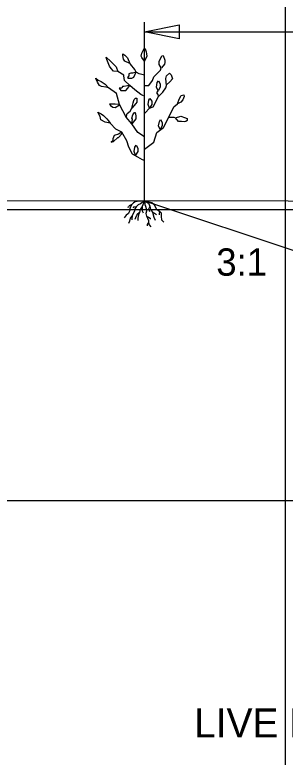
# Model space of a CAD drawing. Extents: x 1578769 to 1579225, y 724002 to 724828.
# Drawn here: x 1578835.39 to 1578840.03, y 724397.74 to 724410.5 of the extents above; entities that cross this region are included whole.
import ezdxf

# ---------------------------------------------------------------- set-up
doc = ezdxf.new("R2010")
doc.units = 0
for name, color, linetype in [('1', 7, 'Continuous'), ('Old_Level_41', 7, 'Continuous'), ('R_Exist Surface', 7, 'Continuous'), ('R_Fin Surface', 7, 'Continuous')]:
    doc.layers.add(name, color=color, linetype=linetype)

msp = doc.modelspace()

# ---------------------------------------------------------------- linework, layer by layer
at = {"layer": '1'}
for p, q in [((1578837.614, 724407.297), (1578837.614, 724410.37)), ((1578837.614, 724410.203), (1578848.492, 724410.203)), ((1578837.614, 724407.297), (1578837.614, 724409.697)), ((1578837.619, 724407.292), (1578837.621, 724407.296))]:
    msp.add_line(p, q, dxfattribs=at)
for points in [[(1578838.214, 724410.083), (1578837.614, 724410.203), (1578838.214, 724410.323)], [(1578837.614, 724409.697), (1578837.57, 724409.76), (1578837.557, 724409.786), (1578837.57, 724409.836), (1578837.583, 724409.861), (1578837.608, 724409.918), (1578837.627, 724409.912), (1578837.646, 724409.861), (1578837.652, 724409.824), (1578837.658, 724409.786)], [(1578837.362, 724409.659), (1578837.28, 724409.697), (1578837.254, 724409.735), (1578837.242, 724409.798), (1578837.242, 724409.824), (1578837.28, 724409.805), (1578837.324, 724409.754)], [(1578837.16, 724409.52), (1578837.084, 724409.527), (1578837.04, 724409.571), (1578837.015, 724409.615), (1578836.97, 724409.729), (1578836.958, 724409.767), (1578837.034, 724409.697), (1578837.078, 724409.653), (1578837.128, 724409.603)], [(1578837.475, 724409.508), (1578837.407, 724409.493), (1578837.378, 724409.493), (1578837.349, 724409.484), (1578837.349, 724409.445), (1578837.321, 724409.417), (1578837.34, 724409.407), (1578837.397, 724409.407), (1578837.435, 724409.426), (1578837.454, 724409.474)], [(1578837.362, 724409.28), (1578837.321, 724409.273), (1578837.263, 724409.264), (1578837.235, 724409.264), (1578837.225, 724409.235), (1578837.178, 724409.235), (1578837.206, 724409.197), (1578837.244, 724409.197), (1578837.292, 724409.197), (1578837.33, 724409.235)], [(1578837.4, 724408.889), (1578837.418, 724408.984), (1578837.431, 724409.021), (1578837.437, 724409.04), (1578837.463, 724409.066), (1578837.482, 724409.066), (1578837.482, 724408.996), (1578837.469, 724408.971)], [(1578837.025, 724408.633), (1578836.939, 724408.652), (1578836.863, 724408.691), (1578836.853, 724408.748), (1578836.815, 724408.824), (1578836.872, 724408.796), (1578836.91, 724408.767), (1578836.968, 724408.71), (1578836.996, 724408.672)], [(1578837.4, 724408.624), (1578837.407, 724408.7), (1578837.397, 724408.719), (1578837.416, 724408.777), (1578837.445, 724408.815), (1578837.454, 724408.815), (1578837.464, 724408.758), (1578837.464, 724408.71)], [(1578837.225, 724408.48), (1578837.168, 724408.442), (1578837.092, 724408.423), (1578837.073, 724408.366), (1578837.073, 724408.328), (1578837.044, 724408.309), (1578837.082, 724408.318), (1578837.158, 724408.385), (1578837.168, 724408.385), (1578837.225, 724408.452)]]:
    msp.add_lwpolyline(points, close=True, dxfattribs=at)
for points in [[(1578837.901, 724409.584), (1578837.87, 724409.64), (1578837.87, 724409.697), (1578837.889, 724409.741), (1578837.914, 724409.792), (1578837.939, 724409.798), (1578837.964, 724409.716), (1578837.964, 724409.678), (1578837.958, 724409.647), (1578837.908, 724409.584)], [(1578837.614, 724409.457), (1578837.526, 724409.483), (1578837.475, 724409.508), (1578837.45, 724409.558), (1578837.374, 724409.647), (1578837.362, 724409.659)], [(1578837.614, 724409.28), (1578837.69, 724409.28), (1578837.753, 724409.369), (1578837.778, 724409.432), (1578837.892, 724409.546), (1578837.904, 724409.584)], [(1578836.996, 724409.243), (1578836.951, 724409.255), (1578836.876, 724409.262), (1578836.844, 724409.28), (1578836.806, 724409.337), (1578836.781, 724409.4), (1578836.781, 724409.407), (1578836.819, 724409.375), (1578836.869, 724409.35), (1578836.939, 724409.306), (1578836.996, 724409.243)], [(1578837.601, 724409.104), (1578837.551, 724409.129), (1578837.45, 724409.205), (1578837.362, 724409.28), (1578837.273, 724409.369), (1578837.261, 724409.445), (1578837.261, 724409.457), (1578837.16, 724409.52)], [(1578837.993, 724409.28), (1578837.98, 724409.4), (1578837.993, 724409.445), (1578838.043, 724409.495), (1578838.075, 724409.464), (1578838.094, 724409.394), (1578838.05, 724409.344), (1578837.993, 724409.293)], [(1578837.614, 724408.813), (1578837.627, 724408.813), (1578837.702, 724408.889), (1578837.766, 724408.914), (1578837.854, 724409.091), (1578837.93, 724409.167), (1578837.98, 724409.243), (1578837.993, 724409.28)], [(1578837.848, 724409.192), (1578837.822, 724409.255), (1578837.835, 724409.331), (1578837.854, 724409.363), (1578837.886, 724409.312), (1578837.886, 724409.255), (1578837.848, 724409.192)], [(1578837.614, 724408.396), (1578837.501, 724408.472), (1578837.4, 724408.624), (1578837.299, 724408.737), (1578837.185, 724408.952), (1578837.134, 724409.141), (1578836.996, 724409.243)], [(1578837.854, 724409.091), (1578837.848, 724409.129), (1578837.829, 724409.154), (1578837.848, 724409.192)], [(1578837.702, 724408.889), (1578837.677, 724408.952), (1578837.69, 724409.028), (1578837.709, 724409.059), (1578837.74, 724409.009), (1578837.74, 724408.952), (1578837.702, 724408.889)], [(1578838.182, 724408.965), (1578838.214, 724409.047), (1578838.245, 724409.11), (1578838.289, 724409.123), (1578838.296, 724409.091), (1578838.277, 724409.034), (1578838.239, 724408.996), (1578838.182, 724408.965)], [(1578837.185, 724408.952), (1578837.111, 724408.958), (1578837.053, 724408.958), (1578837.015, 724408.958), (1578837.034, 724408.939), (1578837.073, 724408.91), (1578837.111, 724408.901), (1578837.187, 724408.949)], [(1578837.614, 724408.188), (1578837.778, 724408.308), (1578837.829, 724408.472), (1578837.942, 724408.56), (1578838.031, 724408.737), (1578838.119, 724408.914), (1578838.182, 724408.965)], [(1578837.299, 724408.737), (1578837.318, 724408.8), (1578837.368, 724408.838), (1578837.4, 724408.889)], [(1578837.883, 724408.523), (1578837.858, 724408.586), (1578837.871, 724408.662), (1578837.89, 724408.694), (1578837.921, 724408.643), (1578837.921, 724408.586), (1578837.883, 724408.523)], [(1578838.031, 724408.737), (1578838.094, 724408.737), (1578838.119, 724408.737), (1578838.151, 724408.725)], [(1578838.151, 724408.725), (1578838.239, 724408.756), (1578838.302, 724408.731), (1578838.346, 724408.712), (1578838.346, 724408.68), (1578838.327, 724408.661), (1578838.296, 724408.655), (1578838.252, 724408.661), (1578838.201, 724408.661), (1578838.151, 724408.725)], [(1578837.617, 724407.993), (1578837.579, 724408.003), (1578837.502, 724408.051), (1578837.407, 724408.098), (1578837.349, 724408.223), (1578837.311, 724408.328), (1578837.225, 724408.48), (1578837.12, 724408.528), (1578837.025, 724408.633), (1578837.025, 724408.633)], [(1578837.463, 724408.084), (1578837.438, 724408.147), (1578837.451, 724408.223), (1578837.47, 724408.254), (1578837.501, 724408.204), (1578837.501, 724408.147), (1578837.463, 724408.084)], [(1578837.614, 724407.297), (1578837.563, 724407.292), (1578837.547, 724407.295), (1578837.489, 724407.288), (1578837.454, 724407.28), (1578837.427, 724407.264), (1578837.396, 724407.233), (1578837.373, 724407.198), (1578837.365, 724407.163), (1578837.365, 724407.132), (1578837.349, 724407.097), (1578837.338, 724407.082), (1578837.299, 724407.055), (1578837.264, 724407.008)], [(1578837.396, 724407.233), (1578837.353, 724407.214), (1578837.338, 724407.191), (1578837.326, 724407.183)], [(1578837.614, 724407.297), (1578837.547, 724407.249), (1578837.508, 724407.229), (1578837.47, 724407.198), (1578837.45, 724407.16), (1578837.442, 724407.128), (1578837.404, 724407.043), (1578837.369, 724407), (1578837.357, 724406.95), (1578837.342, 724406.907)], [(1578837.614, 724407.297), (1578837.574, 724407.202), (1578837.539, 724407.148), (1578837.528, 724407.097), (1578837.512, 724407.059), (1578837.501, 724407), (1578837.501, 724406.961)], [(1578837.614, 724407.297), (1578837.698, 724407.281), (1578837.741, 724407.268), (1578837.768, 724407.249), (1578837.795, 724407.21), (1578837.815, 724407.163), (1578837.881, 724407.117), (1578837.904, 724407.09), (1578837.904, 724407.031), (1578837.908, 724406.973), (1578837.947, 724406.934)], [(1578837.614, 724407.297), (1578837.683, 724407.26), (1578837.706, 724407.206), (1578837.718, 724407.152), (1578837.753, 724407.105), (1578837.776, 724407.02), (1578837.799, 724406.969)], [(1578837.614, 724407.297), (1578837.621, 724407.233), (1578837.633, 724407.206), (1578837.644, 724407.167), (1578837.652, 724407.152), (1578837.652, 724407.121), (1578837.64, 724407.082), (1578837.652, 724407.035), (1578837.667, 724407), (1578837.687, 724406.961), (1578837.687, 724406.927), (1578837.698, 724406.884), (1578837.722, 724406.849)], [(1578837.47, 724407.198), (1578837.427, 724407.191), (1578837.423, 724407.175)], [(1578837.574, 724407.202), (1578837.574, 724407.148), (1578837.578, 724407.125), (1578837.59, 724407.093)], [(1578837.706, 724407.206), (1578837.695, 724407.175), (1578837.683, 724407.16), (1578837.702, 724407.113)], [(1578837.881, 724407.117), (1578837.869, 724407.078), (1578837.865, 724407.059)], [(1578837.404, 724407.043), (1578837.396, 724406.989), (1578837.4, 724406.973)], [(1578837.528, 724407.097), (1578837.481, 724407.059), (1578837.477, 724407.039), (1578837.47, 724407.035), (1578837.45, 724406.977)], [(1578837.652, 724407.035), (1578837.687, 724407.02), (1578837.71, 724407), (1578837.714, 724406.985)], [(1578837.753, 724407.105), (1578837.788, 724407.086), (1578837.807, 724407.074), (1578837.819, 724407.062)], [(1578837.687, 724406.927), (1578837.66, 724406.892), (1578837.664, 724406.868)]]:
    msp.add_lwpolyline(points, dxfattribs=at)
at = {"layer": 'Old_Level_41'}
msp.add_line((1578840.032, 724417.146), (1578840.032, 724387.146), dxfattribs=at)
for points in [[(1578940.032, 724407.146), (1578820.032, 724407.146)], [(1578820.032, 724402.146), (1578940.032, 724402.146)]]:
    msp.add_lwpolyline(points, dxfattribs=at)
at = {"layer": 'R_Exist Surface'}
msp.add_lwpolyline([(1578820.032, 724407.308), (1578840.086, 724407.296), (1578856.158, 724407.113), (1578866.051, 724406.984), (1578870.101, 724406.953), (1578871.119, 724406.484), (1578874.093, 724402.856), (1578881.072, 724394.627), (1578882.067, 724394.215), (1578883.085, 724394.135), (1578888.061, 724393.7), (1578893.092, 724393.289), (1578898.075, 724392.849), (1578907.062, 724392.008), (1578915.073, 724391.301), (1578925.131, 724390.401), (1578931.075, 724391.042), (1578938.041, 724391.763), (1578940.032, 724391.965)], dxfattribs=at)
at = {"layer": 'R_Fin Surface'}
msp.add_line((1578837.614, 724407.297), (1578842.436, 724405.69), dxfattribs=at)
msp.add_line((1578837.614, 724407.297), (1578842.436, 724405.69), dxfattribs=at)

# ---------------------------------------------------------------- texts
at = {"layer": '1'}
for s, height, p in [('3:1', 0.4687, (1578838.849, 724406.012)), ('LIVE BRUSH FACINE', 0.5, (1578838.468, 724398.074))]:
    msp.add_text(s, height=height, dxfattribs=at).set_placement(p)

doc.saveas('drawing.dxf')
